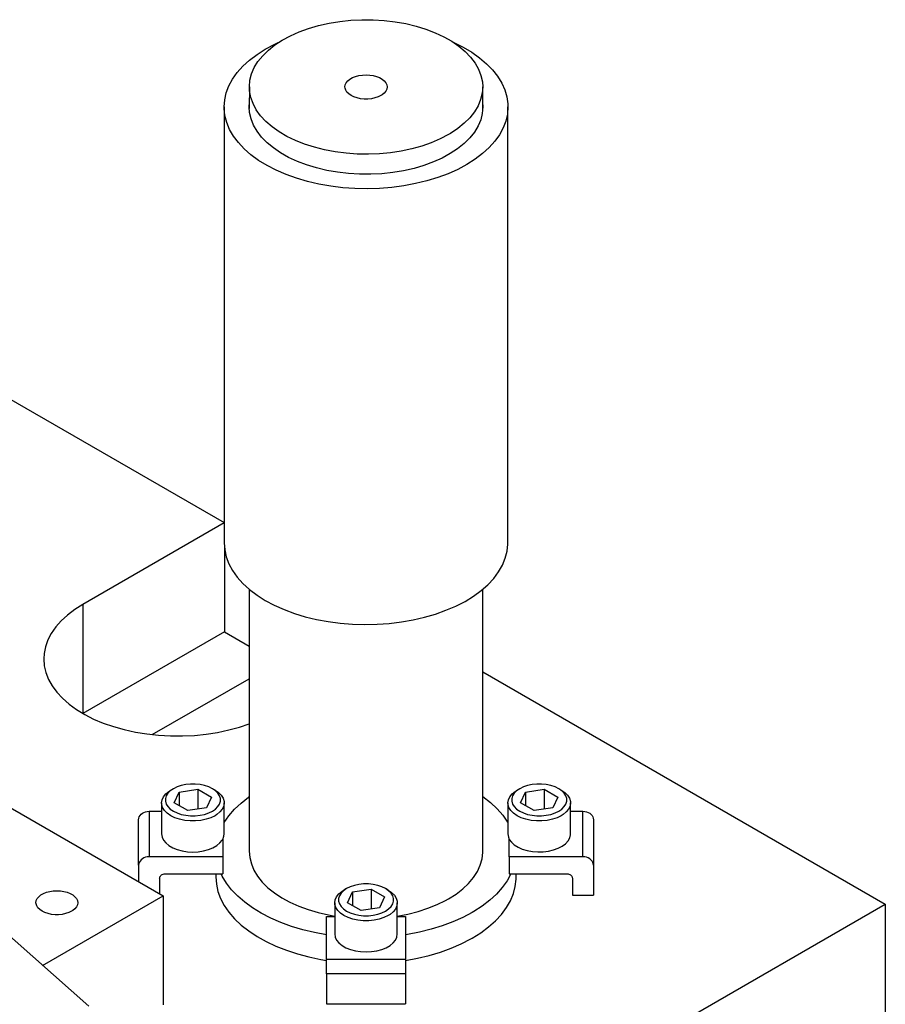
# Model space of a CAD drawing. Header units: inches. Extents: x 3 to 351, y 4 to 271.
# Tile 327 of 530: x 144.16 to 150.64, y 253.17 to 260.55. Entities that reach past the tile are written whole.
import ezdxf

# ---------------------------------------------------------------- set-up
doc = ezdxf.new("R2010")
doc.units = ezdxf.units.IN
doc.header["$LTSCALE"] = 0.5
doc.header["$MEASUREMENT"] = 0
doc.layers.add('DSS', color=7, linetype='Continuous')

msp = doc.modelspace()

# ---------------------------------------------------------------- linework, layer by layer
at = {"layer": 'DSS', "color": 136, "linetype": 'Continuous'}
for p, q in [((146.2532, 260.4619), (146.3239, 260.4877)), ((146.3239, 260.4877), (146.3986, 260.5094)), ((146.3986, 260.5094), (146.4765, 260.5268)), ((146.4765, 260.5268), (146.5569, 260.5399)), ((146.5569, 260.5399), (146.6391, 260.5485)), ((146.6391, 260.5485), (146.7224, 260.5526)), ((146.7224, 260.5526), (146.806, 260.552)), ((146.806, 260.552), (146.8891, 260.5468)), ((146.8891, 260.5468), (146.971, 260.537)), ((146.971, 260.537), (147.0508, 260.5228)), ((147.0508, 260.5228), (147.128, 260.5043)), ((147.128, 260.5043), (147.2017, 260.4815)), ((147.2017, 260.4815), (147.2713, 260.4548)), ((146.1261, 260.3994), (146.187, 260.4324)), ((146.187, 260.4324), (146.2532, 260.4619)), ((147.2713, 260.4548), (147.3362, 260.4244)), ((147.3362, 260.4244), (147.3957, 260.3905)), ((146.0219, 260.3241), (146.0709, 260.3632)), ((146.0709, 260.3632), (146.1261, 260.3994)), ((147.3957, 260.3905), (147.4494, 260.3536)), ((147.4494, 260.3536), (147.4967, 260.3138)), ((145.9444, 260.2387), (145.9796, 260.2825)), ((145.9796, 260.2825), (146.0219, 260.3241)), ((147.4967, 260.3138), (147.5372, 260.2716)), ((147.5372, 260.2716), (147.5706, 260.2273)), ((145.8965, 260.1463), (145.9167, 260.1932)), ((145.9167, 260.1932), (145.9444, 260.2387)), ((147.5706, 260.2273), (147.5964, 260.1814)), ((145.8843, 260.0986), (145.8965, 260.1463)), ((146.633, 260.1069), (146.6524, 260.1181)), ((146.6524, 260.1181), (146.6749, 260.1272)), ((146.6749, 260.1272), (146.6998, 260.1339)), ((146.6998, 260.1339), (146.7263, 260.138)), ((146.7263, 260.138), (146.7536, 260.1394)), ((146.7536, 260.1394), (146.781, 260.138)), ((146.781, 260.138), (146.8075, 260.1339)), ((146.8075, 260.1339), (146.8324, 260.1272)), ((146.8324, 260.1272), (146.8549, 260.1181)), ((146.8549, 260.1181), (146.8743, 260.1069)), ((147.5964, 260.1814), (147.6146, 260.1343)), ((147.6146, 260.1343), (147.6249, 260.0864)), ((145.8799, 260.0504), (145.8789, 259.8878)), ((145.8799, 260.0504), (145.8843, 260.0986)), ((145.8815, 260.0185), (145.8799, 260.0504)), ((146.5961, 260.0485), (146.5985, 260.0643)), ((146.5967, 260.0405), (146.5961, 260.0485)), ((146.6015, 260.0249), (146.5967, 260.0405)), ((146.5985, 260.0643), (146.6056, 260.0796)), ((146.6056, 260.0796), (146.6172, 260.0939)), ((146.6172, 260.0939), (146.633, 260.1069)), ((146.8743, 260.1069), (146.89, 260.0939)), ((146.89, 260.0939), (146.9016, 260.0796)), ((146.9016, 260.0796), (146.9087, 260.0643)), ((146.9087, 260.0643), (146.9111, 260.0485)), ((146.9111, 260.0485), (146.9087, 260.0327)), ((147.6273, 260.0504), (147.6237, 260.0022)), ((147.6249, 260.0864), (147.6273, 260.0504)), ((147.6284, 259.8878), (147.6273, 260.0504)), ((145.8904, 259.9705), (145.8815, 260.0185)), ((145.9073, 259.9233), (145.8904, 259.9705)), ((146.6109, 260.01), (146.6015, 260.0249)), ((146.6246, 259.9963), (146.6109, 260.01)), ((146.6423, 259.9842), (146.6246, 259.9963)), ((146.6633, 259.974), (146.6423, 259.9842)), ((146.6871, 259.9661), (146.6633, 259.974)), ((146.7129, 259.9606), (146.6871, 259.9661)), ((146.8202, 259.9661), (146.7944, 259.9606)), ((146.844, 259.974), (146.8202, 259.9661)), ((146.865, 259.9842), (146.844, 259.974)), ((146.8743, 259.99), (146.865, 259.9842)), ((146.89, 260.003), (146.8743, 259.99)), ((146.9016, 260.0174), (146.89, 260.003)), ((146.9087, 260.0327), (146.9016, 260.0174)), ((147.6237, 260.0022), (147.612, 259.9544)), ((145.9319, 259.8771), (145.9073, 259.9233)), ((146.7399, 259.9579), (146.7129, 259.9606)), ((146.7674, 259.9579), (146.7399, 259.9579)), ((146.7944, 259.9606), (146.7674, 259.9579)), ((147.5925, 259.9075), (147.5654, 259.8619)), ((147.612, 259.9544), (147.5925, 259.9075)), ((145.964, 259.8326), (145.9319, 259.8771)), ((146.0033, 259.79), (145.964, 259.8326)), ((147.5308, 259.8179), (147.4891, 259.7761)), ((147.5654, 259.8619), (147.5308, 259.8179)), ((146.0495, 259.7498), (146.0033, 259.79)), ((146.1022, 259.7123), (146.0495, 259.7498)), ((147.4891, 259.7761), (147.4406, 259.7368)), ((146.1608, 259.6779), (146.1022, 259.7123)), ((146.2248, 259.6469), (146.1608, 259.6779)), ((147.3714, 259.6918), (147.3096, 259.6593)), ((147.3859, 259.7003), (147.3714, 259.6918)), ((147.4406, 259.7368), (147.3859, 259.7003)), ((146.2937, 259.6196), (146.2248, 259.6469)), ((146.3668, 259.5962), (146.2937, 259.6196)), ((146.4434, 259.5769), (146.3668, 259.5962)), ((147.1712, 259.6054), (147.096, 259.5844)), ((147.2426, 259.6304), (147.1712, 259.6054)), ((147.3096, 259.6593), (147.2426, 259.6304)), ((146.5229, 259.5619), (146.4434, 259.5769)), ((146.6045, 259.5514), (146.5229, 259.5619)), ((146.6874, 259.5455), (146.6045, 259.5514)), ((146.771, 259.5441), (146.6874, 259.5455)), ((146.8543, 259.5474), (146.771, 259.5441)), ((146.9368, 259.5552), (146.8543, 259.5474)), ((147.0176, 259.5676), (146.9368, 259.5552)), ((147.096, 259.5844), (147.0176, 259.5676)), ((145.8786, 256.2849), (145.8786, 254.3215)), ((147.6286, 254.3215), (147.6286, 256.2849)), ((145.8175, 254.6818), (145.8734, 254.726)), ((145.8734, 254.726), (145.8786, 254.7298)), ((147.6286, 254.7298), (147.6851, 254.6858)), ((145.7683, 254.635), (145.8175, 254.6818)), ((147.6851, 254.6858), (147.7349, 254.6392)), ((145.6911, 254.535), (145.7261, 254.5859)), ((145.7261, 254.5859), (145.7683, 254.635)), ((147.7349, 254.6392), (147.7778, 254.5903)), ((147.7778, 254.5903), (147.8134, 254.5396)), ((147.8134, 254.5396), (147.8161, 254.535)), ((145.8786, 254.3215), (145.8826, 254.2733)), ((147.6228, 254.2631), (147.6285, 254.3112)), ((147.6285, 254.3112), (147.6286, 254.3215)), ((145.8826, 254.2733), (145.8946, 254.2255)), ((145.8946, 254.2255), (145.9144, 254.1786)), ((147.5877, 254.1687), (147.6091, 254.2154)), ((147.6091, 254.2154), (147.6228, 254.2631)), ((145.6286, 254.151), (145.6286, 254.1288)), ((145.6767, 254.1338), (145.6681, 254.151)), ((145.9144, 254.1786), (145.9419, 254.133)), ((147.5586, 254.1235), (147.5877, 254.1687)), ((147.8392, 254.151), (147.8105, 254.0989)), ((147.8786, 254.1288), (147.8786, 254.151)), ((145.6286, 254.1288), (145.6326, 254.0741)), ((145.6326, 254.0741), (145.6446, 254.0198)), ((145.7079, 254.0821), (145.6767, 254.1338)), ((145.7465, 254.0321), (145.7079, 254.0821)), ((145.9419, 254.133), (145.9768, 254.0891)), ((145.9768, 254.0891), (146.0188, 254.0473)), ((147.4787, 254.0387), (147.5221, 254.08)), ((147.5221, 254.08), (147.5586, 254.1235)), ((147.8105, 254.0989), (147.7742, 254.0483)), ((147.8718, 254.0571), (147.8783, 254.1117)), ((147.8783, 254.1117), (147.8786, 254.1288)), ((145.6446, 254.0198), (145.6645, 253.9663)), ((145.7923, 253.9841), (145.7465, 254.0321)), ((146.0188, 254.0473), (146.0675, 254.0081)), ((146.0675, 254.0081), (146.1224, 253.9717)), ((147.3724, 253.9643), (147.4286, 254.0001)), ((147.4286, 254.0001), (147.4787, 254.0387)), ((147.7307, 253.9996), (147.6803, 253.9532)), ((147.7742, 254.0483), (147.7307, 253.9996)), ((147.835, 253.9497), (147.8573, 254.0029)), ((147.8573, 254.0029), (147.8718, 254.0571)), ((145.6645, 253.9663), (145.692, 253.9139)), ((145.692, 253.9139), (145.7272, 253.863)), ((145.845, 253.9386), (145.7923, 253.9841)), ((145.9041, 253.8958), (145.845, 253.9386)), ((146.1224, 253.9717), (146.1832, 253.9385)), ((146.1832, 253.9385), (146.2491, 253.9088)), ((147.217, 253.893), (147.2857, 253.9205)), ((147.2857, 253.9205), (147.3496, 253.9517)), ((147.3496, 253.9517), (147.3724, 253.9643)), ((147.6803, 253.9532), (147.6232, 253.9095)), ((147.805, 253.8978), (147.835, 253.9497)), ((145.7272, 253.863), (145.7696, 253.814)), ((145.9692, 253.856), (145.9041, 253.8958)), ((146.0399, 253.8195), (145.9692, 253.856)), ((146.2491, 253.9088), (146.3197, 253.8829)), ((146.3197, 253.8829), (146.3942, 253.8609)), ((146.3942, 253.8609), (146.4721, 253.8432)), ((146.4721, 253.8432), (146.5193, 253.8348)), ((146.988, 253.8348), (147.0674, 253.85)), ((147.0674, 253.85), (147.144, 253.8694)), ((147.144, 253.8694), (147.217, 253.893)), ((147.5491, 253.8623), (147.4793, 253.8252)), ((147.56, 253.8686), (147.5491, 253.8623)), ((147.6232, 253.9095), (147.56, 253.8686)), ((147.7229, 253.7991), (147.7676, 253.8475)), ((147.7676, 253.8475), (147.805, 253.8978)), ((145.7696, 253.814), (145.819, 253.7673)), ((145.819, 253.7673), (145.8751, 253.7231)), ((146.1157, 253.7865), (146.0399, 253.8195)), ((146.196, 253.7574), (146.1157, 253.7865)), ((147.4043, 253.7917), (147.3247, 253.7619)), ((147.4793, 253.8252), (147.4043, 253.7917)), ((147.6714, 253.7532), (147.7229, 253.7991)), ((145.8751, 253.7231), (145.9374, 253.6818)), ((146.2803, 253.7323), (146.196, 253.7574)), ((146.368, 253.7114), (146.2803, 253.7323)), ((146.4583, 253.6948), (146.368, 253.7114)), ((147.0639, 253.6972), (147.0489, 253.6948)), ((147.1539, 253.7145), (147.0639, 253.6972)), ((147.241, 253.7361), (147.1539, 253.7145)), ((147.3247, 253.7619), (147.241, 253.7361)), ((147.5491, 253.6696), (147.6133, 253.7099)), ((147.6133, 253.7099), (147.6714, 253.7532)), ((145.9374, 253.6818), (146.0055, 253.6437)), ((146.0055, 253.6437), (146.079, 253.6091)), ((147.3916, 253.5938), (147.4674, 253.6268)), ((147.4674, 253.6268), (147.5381, 253.6633)), ((147.5381, 253.6633), (147.5491, 253.6696)), ((146.079, 253.6091), (146.1572, 253.5781)), ((146.1572, 253.5781), (146.2397, 253.5511)), ((146.2397, 253.5511), (146.3258, 253.5281)), ((147.227, 253.5396), (147.3113, 253.5647)), ((147.3113, 253.5647), (147.3916, 253.5938)), ((146.3258, 253.5281), (146.415, 253.5095)), ((146.415, 253.5095), (146.4583, 253.5021)), ((147.0489, 253.5021), (147.1393, 253.5187)), ((147.1393, 253.5187), (147.227, 253.5396))]:
    msp.add_line(p, q, dxfattribs=at)
at = {"layer": 'DSS', "color": 96, "linetype": 'Continuous'}
for p, q in [((145.9991, 260.3307), (146.0667, 260.3668)), ((146.0667, 260.3668), (146.0964, 260.3808)), ((147.4109, 260.3808), (147.4807, 260.3461)), ((147.4807, 260.3461), (147.5452, 260.3081)), ((145.8812, 260.249), (145.9371, 260.2913)), ((145.9371, 260.2913), (145.9991, 260.3307)), ((147.5452, 260.3081), (147.6036, 260.2669)), ((147.6036, 260.2669), (147.6557, 260.223)), ((145.7896, 260.1567), (145.8319, 260.204)), ((145.8319, 260.204), (145.8812, 260.249)), ((147.6557, 260.223), (147.7009, 260.1766)), ((145.7545, 260.1075), (145.7896, 260.1567)), ((147.7009, 260.1766), (147.7391, 260.1282)), ((147.7391, 260.1282), (147.7698, 260.078)), ((145.7071, 260.0048), (145.7269, 260.0567)), ((145.7269, 260.0567), (145.7545, 260.1075)), ((147.7698, 260.078), (147.7929, 260.0265)), ((145.6951, 259.952), (145.7071, 260.0048)), ((147.7929, 260.0265), (147.8081, 259.974)), ((147.8081, 259.974), (147.8155, 259.921)), ((145.6911, 259.8988), (145.6951, 259.952)), ((145.6911, 259.8988), (145.6911, 256.6328)), ((145.6913, 259.8881), (145.6911, 259.8988)), ((145.8786, 259.8988), (145.879, 259.9138)), ((145.8815, 259.8577), (145.8786, 259.8988)), ((147.6286, 259.8988), (147.6246, 259.8506)), ((147.6283, 259.9138), (147.6286, 259.8988)), ((147.8161, 259.8988), (147.8121, 259.8457)), ((147.8155, 259.921), (147.8161, 259.8988)), ((147.8161, 256.6328), (147.8161, 259.8988)), ((145.6969, 259.835), (145.6913, 259.8881)), ((145.7105, 259.7823), (145.6969, 259.835)), ((145.8923, 259.8098), (145.8815, 259.8577)), ((147.6246, 259.8506), (147.6127, 259.8028)), ((147.8121, 259.8457), (147.8002, 259.7929)), ((145.7319, 259.7306), (145.7105, 259.7823)), ((145.911, 259.7627), (145.8923, 259.8098)), ((145.9374, 259.7169), (145.911, 259.7627)), ((147.5929, 259.7559), (147.5654, 259.7103)), ((147.6127, 259.8028), (147.5929, 259.7559)), ((147.8002, 259.7929), (147.7803, 259.7409)), ((145.761, 259.6801), (145.7319, 259.7306)), ((145.7976, 259.6312), (145.761, 259.6801)), ((145.9712, 259.6727), (145.9374, 259.7169)), ((146.0121, 259.6306), (145.9712, 259.6727)), ((147.5654, 259.7103), (147.5305, 259.6664)), ((147.7528, 259.6902), (147.7177, 259.641)), ((147.7803, 259.7409), (147.7528, 259.6902)), ((145.8414, 259.5844), (145.7976, 259.6312)), ((146.0599, 259.591), (146.0121, 259.6306)), ((147.4885, 259.6246), (147.4398, 259.5854)), ((147.5305, 259.6664), (147.4885, 259.6246)), ((147.7177, 259.641), (147.6753, 259.5937)), ((145.892, 259.5399), (145.8414, 259.5844)), ((145.9491, 259.4982), (145.892, 259.5399)), ((146.114, 259.5542), (146.0599, 259.591)), ((146.1739, 259.5205), (146.114, 259.5542)), ((147.3848, 259.549), (147.3241, 259.5158)), ((147.4398, 259.5854), (147.3848, 259.549)), ((147.6261, 259.5487), (147.5702, 259.5064)), ((147.6753, 259.5937), (147.6261, 259.5487)), ((146.0123, 259.4594), (145.9491, 259.4982)), ((146.0811, 259.424), (146.0123, 259.4594)), ((146.2391, 259.4902), (146.1739, 259.5205)), ((146.309, 259.4637), (146.2391, 259.4902)), ((146.383, 259.4412), (146.309, 259.4637)), ((147.1876, 259.4602), (147.113, 259.4382)), ((147.2581, 259.4861), (147.1876, 259.4602)), ((147.3241, 259.5158), (147.2581, 259.4861)), ((147.5082, 259.467), (147.4406, 259.4309)), ((147.5702, 259.5064), (147.5082, 259.467)), ((146.1549, 259.3921), (146.0811, 259.424)), ((146.2332, 259.364), (146.1549, 259.3921)), ((146.4604, 259.4229), (146.383, 259.4412)), ((146.5405, 259.4089), (146.4604, 259.4229)), ((146.6225, 259.3994), (146.5405, 259.4089)), ((146.7057, 259.3944), (146.6225, 259.3994)), ((146.7893, 259.3941), (146.7057, 259.3944)), ((146.8726, 259.3984), (146.7893, 259.3941)), ((146.9548, 259.4072), (146.8726, 259.3984)), ((147.0352, 259.4205), (146.9548, 259.4072)), ((147.113, 259.4382), (147.0352, 259.4205)), ((147.3677, 259.3982), (147.2903, 259.3694)), ((147.4406, 259.4309), (147.3677, 259.3982)), ((146.3154, 259.34), (146.2332, 259.364)), ((146.401, 259.3202), (146.3154, 259.34)), ((146.4892, 259.3047), (146.401, 259.3202)), ((146.5794, 259.2937), (146.4892, 259.3047)), ((147.0361, 259.3075), (146.9463, 259.2956)), ((147.1238, 259.3239), (147.0361, 259.3075)), ((147.2088, 259.3445), (147.1238, 259.3239)), ((147.2903, 259.3694), (147.2088, 259.3445)), ((146.6708, 259.2873), (146.5794, 259.2937)), ((146.763, 259.2854), (146.6708, 259.2873)), ((146.855, 259.2882), (146.763, 259.2854)), ((146.9463, 259.2956), (146.855, 259.2882)), ((145.6911, 256.6328), (145.6951, 256.5797)), ((145.6951, 256.5797), (145.7071, 256.5269)), ((147.8104, 256.569), (147.816, 256.6221)), ((147.816, 256.6221), (147.8161, 256.6328)), ((145.7071, 256.5269), (145.7269, 256.4749)), ((147.7754, 256.4646), (147.7968, 256.5163)), ((147.7968, 256.5163), (147.8104, 256.569)), ((145.7269, 256.4749), (145.7545, 256.4242)), ((145.7545, 256.4242), (145.7896, 256.3749)), ((147.7463, 256.4141), (147.7754, 256.4646)), ((145.7896, 256.3749), (145.8319, 256.3277)), ((147.6659, 256.3184), (147.7097, 256.3652)), ((147.7097, 256.3652), (147.7463, 256.4141)), ((145.8319, 256.3277), (145.8812, 256.2827)), ((145.8812, 256.2827), (145.9371, 256.2404)), ((147.6153, 256.2739), (147.6659, 256.3184)), ((145.9371, 256.2404), (145.9991, 256.201)), ((145.9991, 256.201), (146.0667, 256.1649)), ((147.495, 256.1934), (147.5582, 256.2322)), ((147.5582, 256.2322), (147.6153, 256.2739)), ((144.6323, 256.1701), (144.6323, 255.3536)), ((146.0667, 256.1649), (146.1396, 256.1322)), ((146.1396, 256.1322), (146.217, 256.1034)), ((147.3524, 256.1261), (147.4262, 256.158)), ((147.4262, 256.158), (147.495, 256.1934)), ((146.217, 256.1034), (146.2985, 256.0785)), ((146.2985, 256.0785), (146.3834, 256.0579)), ((146.3834, 256.0579), (146.4712, 256.0415)), ((147.0181, 256.0387), (147.1063, 256.0542)), ((147.1063, 256.0542), (147.1918, 256.074)), ((147.1918, 256.074), (147.2741, 256.098)), ((147.2741, 256.098), (147.3524, 256.1261)), ((146.4712, 256.0415), (146.561, 256.0296)), ((146.561, 256.0296), (146.6523, 256.0222)), ((146.6523, 256.0222), (146.7443, 256.0194)), ((146.7443, 256.0194), (146.8364, 256.0213)), ((146.8364, 256.0213), (146.9279, 256.0277)), ((146.9279, 256.0277), (147.0181, 256.0387)), ((145.1293, 254.6206), (145.1293, 254.2796)), ((148.378, 254.2796), (148.378, 254.6206)), ((146.4583, 253.5123), (147.0489, 253.5123)), ((147.0489, 253.4025), (146.4583, 253.4025))]:
    msp.add_line(p, q, dxfattribs=at)
at = {"layer": 'DSS', "color": 132, "linetype": 'Continuous'}
for p, q in [((135.7228, 259.4769), (145.2334, 253.986)), ((145.3383, 254.803), (145.3107, 254.7896)), ((145.3694, 254.8134), (145.3383, 254.803)), ((145.4033, 254.8205), (145.3694, 254.8134)), ((145.4388, 254.8241), (145.4033, 254.8205)), ((145.4748, 254.8241), (145.4388, 254.8241)), ((145.5102, 254.8205), (145.4748, 254.8241)), ((145.5441, 254.8134), (145.5102, 254.8205)), ((145.5753, 254.803), (145.5441, 254.8134)), ((145.6029, 254.7896), (145.5753, 254.803)), ((147.932, 254.803), (147.9044, 254.7896)), ((147.9632, 254.8134), (147.932, 254.803)), ((147.997, 254.8205), (147.9632, 254.8134)), ((148.0325, 254.8241), (147.997, 254.8205)), ((148.0685, 254.8241), (148.0325, 254.8241)), ((148.104, 254.8205), (148.0685, 254.8241)), ((148.1378, 254.8134), (148.104, 254.8205)), ((148.169, 254.803), (148.1378, 254.8134)), ((148.1966, 254.7896), (148.169, 254.803)), ((145.226, 254.7061), (145.2365, 254.7289)), ((145.2365, 254.7289), (145.2538, 254.7503)), ((145.2572, 254.7362), (145.2509, 254.7157)), ((145.2538, 254.7503), (145.2772, 254.7696)), ((145.2695, 254.7557), (145.2572, 254.7362)), ((145.2875, 254.7737), (145.2695, 254.7557)), ((145.2772, 254.7696), (145.291, 254.7783)), ((145.3107, 254.7896), (145.2875, 254.7737)), ((145.3107, 254.7896), (145.291, 254.7783)), ((145.3107, 254.7896), (145.3107, 254.7896)), ((145.3173, 254.6837), (145.3547, 254.7642)), ((145.3547, 254.7642), (145.4941, 254.7858)), ((145.3547, 254.7642), (145.3547, 254.6622)), ((145.4941, 254.7858), (145.5962, 254.7269)), ((145.4941, 254.7858), (145.4941, 254.6364)), ((145.5962, 254.7269), (145.5588, 254.6464)), ((145.6225, 254.7783), (145.6029, 254.7896)), ((145.626, 254.7737), (145.6029, 254.7896)), ((145.6225, 254.7783), (145.6488, 254.7602)), ((145.644, 254.7557), (145.626, 254.7737)), ((145.6564, 254.7362), (145.644, 254.7557)), ((145.6488, 254.7602), (145.6692, 254.7398)), ((145.6626, 254.7157), (145.6564, 254.7362)), ((145.6692, 254.7398), (145.6832, 254.7176)), ((147.8197, 254.7061), (147.8303, 254.7289)), ((147.8303, 254.7289), (147.8475, 254.7503)), ((147.8509, 254.7362), (147.8447, 254.7157)), ((147.8475, 254.7503), (147.871, 254.7696)), ((147.8633, 254.7557), (147.8509, 254.7362)), ((147.8813, 254.7737), (147.8633, 254.7557)), ((147.871, 254.7696), (147.8848, 254.7783)), ((147.9044, 254.7896), (147.8813, 254.7737)), ((147.9044, 254.7896), (147.8848, 254.7783)), ((147.9044, 254.7896), (147.9044, 254.7896)), ((147.9111, 254.6837), (147.9485, 254.7642)), ((147.9485, 254.7642), (148.0879, 254.7858)), ((147.9485, 254.7642), (147.9485, 254.6622)), ((148.0879, 254.7858), (148.1899, 254.7269)), ((148.0879, 254.7858), (148.0879, 254.6364)), ((148.1899, 254.7269), (148.1526, 254.6464)), ((148.2162, 254.7783), (148.1966, 254.7896)), ((148.2198, 254.7737), (148.1966, 254.7896)), ((148.2162, 254.7783), (148.2425, 254.7602)), ((148.2378, 254.7557), (148.2198, 254.7737)), ((148.2501, 254.7362), (148.2378, 254.7557)), ((148.2425, 254.7602), (148.2629, 254.7398)), ((148.2564, 254.7157), (148.2501, 254.7362)), ((148.2629, 254.7398), (148.2769, 254.7176)), ((145.2224, 254.6826), (145.226, 254.7061)), ((145.2224, 254.6826), (145.2224, 254.4501)), ((145.2233, 254.6708), (145.2224, 254.6826)), ((145.2304, 254.6476), (145.2233, 254.6708)), ((145.2509, 254.7157), (145.2509, 254.6949)), ((145.2509, 254.6949), (145.2572, 254.6744)), ((145.2572, 254.6744), (145.2695, 254.6549)), ((145.2695, 254.6549), (145.2875, 254.6369)), ((145.4194, 254.6248), (145.3173, 254.6837)), ((145.626, 254.6369), (145.644, 254.6549)), ((145.644, 254.6549), (145.6564, 254.6744)), ((145.6564, 254.6744), (145.6626, 254.6949)), ((145.6626, 254.6949), (145.6626, 254.7157)), ((145.6876, 254.6591), (145.677, 254.6363)), ((145.6832, 254.7176), (145.6903, 254.6944)), ((145.6911, 254.6826), (145.6876, 254.6591)), ((145.6903, 254.6944), (145.6911, 254.6826)), ((145.6911, 254.4501), (145.6911, 254.6826)), ((147.8161, 254.6826), (147.8197, 254.7061)), ((147.8161, 254.6826), (147.8161, 254.4501)), ((147.817, 254.6708), (147.8161, 254.6826)), ((147.8241, 254.6476), (147.817, 254.6708)), ((147.8447, 254.7157), (147.8447, 254.6949)), ((147.8447, 254.6949), (147.8509, 254.6744)), ((147.8509, 254.6744), (147.8633, 254.6549)), ((147.8633, 254.6549), (147.8813, 254.6369)), ((148.0132, 254.6248), (147.9111, 254.6837)), ((148.2198, 254.6369), (148.2378, 254.6549)), ((148.2378, 254.6549), (148.2501, 254.6744)), ((148.2501, 254.6744), (148.2564, 254.6949)), ((148.2564, 254.6949), (148.2564, 254.7157)), ((148.2813, 254.6591), (148.2708, 254.6363)), ((148.2769, 254.7176), (148.284, 254.6944)), ((148.2849, 254.6826), (148.2813, 254.6591)), ((148.284, 254.6944), (148.2849, 254.6826)), ((148.2849, 254.4501), (148.2849, 254.6826)), ((145.2444, 254.6254), (145.2304, 254.6476)), ((145.2648, 254.605), (145.2444, 254.6254)), ((145.291, 254.5869), (145.2648, 254.605)), ((145.2875, 254.6369), (145.3107, 254.6209)), ((145.3223, 254.5718), (145.291, 254.5869)), ((145.3107, 254.6209), (145.3383, 254.6076)), ((145.3383, 254.6076), (145.3694, 254.5972)), ((145.3694, 254.5972), (145.4033, 254.5901)), ((145.4033, 254.5901), (145.4388, 254.5864)), ((145.5588, 254.6464), (145.4194, 254.6248)), ((145.4388, 254.5864), (145.4748, 254.5864)), ((145.4748, 254.5864), (145.5102, 254.5901)), ((145.5102, 254.5901), (145.5441, 254.5972)), ((145.5441, 254.5972), (145.5753, 254.6076)), ((145.5753, 254.6076), (145.6029, 254.6209)), ((145.6225, 254.5869), (145.5912, 254.5718)), ((145.6029, 254.6209), (145.626, 254.6369)), ((145.6363, 254.5956), (145.6225, 254.5869)), ((145.6597, 254.615), (145.6363, 254.5956)), ((145.677, 254.6363), (145.6597, 254.615)), ((147.8381, 254.6254), (147.8241, 254.6476)), ((147.8585, 254.605), (147.8381, 254.6254)), ((147.8848, 254.5869), (147.8585, 254.605)), ((147.8813, 254.6369), (147.9044, 254.6209)), ((147.9161, 254.5718), (147.8848, 254.5869)), ((147.9044, 254.6209), (147.932, 254.6076)), ((147.932, 254.6076), (147.9632, 254.5972)), ((147.9632, 254.5972), (147.997, 254.5901)), ((147.997, 254.5901), (148.0325, 254.5864)), ((148.1526, 254.6464), (148.0132, 254.6248)), ((148.0325, 254.5864), (148.0685, 254.5864)), ((148.0685, 254.5864), (148.104, 254.5901)), ((148.104, 254.5901), (148.1378, 254.5972)), ((148.1378, 254.5972), (148.169, 254.6076)), ((148.169, 254.6076), (148.1966, 254.6209)), ((148.2162, 254.5869), (148.1849, 254.5718)), ((148.1966, 254.6209), (148.2198, 254.6369)), ((148.2301, 254.5956), (148.2162, 254.5869)), ((148.2535, 254.615), (148.2301, 254.5956)), ((148.2708, 254.6363), (148.2535, 254.615)), ((145.3577, 254.56), (145.3223, 254.5718)), ((145.3961, 254.5519), (145.3577, 254.56)), ((145.4363, 254.5478), (145.3961, 254.5519)), ((145.4772, 254.5478), (145.4363, 254.5478)), ((145.5174, 254.5519), (145.4772, 254.5478)), ((145.5558, 254.56), (145.5174, 254.5519)), ((145.5912, 254.5718), (145.5558, 254.56)), ((147.9515, 254.56), (147.9161, 254.5718)), ((147.9899, 254.5519), (147.9515, 254.56)), ((148.0301, 254.5478), (147.9899, 254.5519)), ((148.0709, 254.5478), (148.0301, 254.5478)), ((148.1112, 254.5519), (148.0709, 254.5478)), ((148.1496, 254.56), (148.1112, 254.5519)), ((148.1849, 254.5718), (148.1496, 254.56)), ((145.2224, 254.4501), (145.226, 254.4266)), ((145.6804, 254.4097), (145.6892, 254.4327)), ((145.6892, 254.4327), (145.6911, 254.4501)), ((147.8161, 254.4501), (147.8197, 254.4266)), ((148.2792, 254.4206), (148.2847, 254.444)), ((148.2847, 254.444), (148.2849, 254.4501)), ((145.226, 254.4266), (145.2365, 254.4038)), ((145.2365, 254.4038), (145.2538, 254.3825)), ((145.2538, 254.3825), (145.2772, 254.3632)), ((145.2772, 254.3632), (145.3061, 254.3465)), ((145.6074, 254.3465), (145.6363, 254.3632)), ((145.6363, 254.3632), (145.6597, 254.3825)), ((145.6597, 254.3825), (145.677, 254.4038)), ((145.677, 254.4038), (145.6804, 254.4097)), ((147.8197, 254.4266), (147.8269, 254.4097)), ((147.8269, 254.4097), (147.8424, 254.3879)), ((147.8424, 254.3879), (147.8643, 254.3679)), ((147.8643, 254.3679), (147.8919, 254.3505)), ((148.1929, 254.3426), (148.223, 254.3585)), ((148.223, 254.3585), (148.248, 254.3772)), ((148.248, 254.3772), (148.2669, 254.3981)), ((148.2669, 254.3981), (148.2792, 254.4206)), ((145.3061, 254.3465), (145.3396, 254.3329)), ((145.3396, 254.3329), (145.3766, 254.323)), ((145.3766, 254.323), (145.4161, 254.3169)), ((145.4161, 254.3169), (145.4568, 254.3148)), ((145.4568, 254.3148), (145.4975, 254.3169)), ((145.4975, 254.3169), (145.5369, 254.323)), ((145.5369, 254.323), (145.574, 254.3329)), ((145.574, 254.3329), (145.6074, 254.3465)), ((147.8919, 254.3505), (147.9242, 254.3361)), ((147.9242, 254.3361), (147.9604, 254.3252)), ((147.9604, 254.3252), (147.9994, 254.3181)), ((147.9994, 254.3181), (148.0399, 254.315)), ((148.0399, 254.315), (148.0807, 254.3159)), ((148.0807, 254.3159), (148.1206, 254.321)), ((148.1206, 254.321), (148.1584, 254.33)), ((148.1584, 254.33), (148.1929, 254.3426)), ((146.6663, 254.0647), (146.6351, 254.0543)), ((146.7002, 254.0718), (146.6663, 254.0647)), ((146.7356, 254.0754), (146.7002, 254.0718)), ((146.7717, 254.0754), (146.7356, 254.0754)), ((146.8071, 254.0718), (146.7717, 254.0754)), ((146.841, 254.0647), (146.8071, 254.0718)), ((146.8722, 254.0543), (146.841, 254.0647)), ((144.3026, 253.98), (144.3182, 253.9929)), ((144.3182, 253.9929), (144.3374, 254.004)), ((144.3374, 254.004), (144.3597, 254.0131)), ((144.3597, 254.0131), (144.3844, 254.0197)), ((144.3844, 254.0197), (144.4107, 254.0238)), ((144.4107, 254.0238), (144.4379, 254.0251)), ((144.4379, 254.0251), (144.465, 254.0238)), ((144.465, 254.0238), (144.4913, 254.0197)), ((144.4913, 254.0197), (144.516, 254.0131)), ((144.516, 254.0131), (144.5383, 254.004)), ((144.5383, 254.004), (144.5576, 253.9929)), ((144.5576, 253.9929), (144.5732, 253.98)), ((146.5334, 253.9802), (146.5507, 254.0015)), ((146.5541, 253.9874), (146.5478, 253.9669)), ((146.5507, 254.0015), (146.5741, 254.0209)), ((146.5664, 254.007), (146.5541, 253.9874)), ((146.5844, 254.025), (146.5664, 254.007)), ((146.5741, 254.0209), (146.5879, 254.0296)), ((146.6075, 254.0409), (146.5844, 254.025)), ((146.6075, 254.0409), (146.5879, 254.0296)), ((146.6351, 254.0543), (146.6075, 254.0409)), ((146.6075, 254.0409), (146.6075, 254.0409)), ((146.6142, 253.935), (146.6516, 254.0155)), ((146.6516, 254.0155), (146.791, 254.037)), ((146.6516, 254.0155), (146.6516, 253.9134)), ((146.791, 254.037), (146.8931, 253.9781)), ((146.791, 254.037), (146.791, 253.8876)), ((146.8998, 254.0409), (146.8722, 254.0543)), ((146.9194, 254.0296), (146.8998, 254.0409)), ((146.9229, 254.025), (146.8998, 254.0409)), ((146.9194, 254.0296), (146.9456, 254.0115)), ((146.9409, 254.007), (146.9229, 254.025)), ((146.9532, 253.9874), (146.9409, 254.007)), ((146.9456, 254.0115), (146.9661, 253.9911)), ((146.9595, 253.9669), (146.9532, 253.9874)), ((146.9661, 253.9911), (146.98, 253.9689)), ((144.2816, 253.9349), (144.284, 253.9506)), ((144.2822, 253.9271), (144.2816, 253.9349)), ((144.2869, 253.9116), (144.2822, 253.9271)), ((144.284, 253.9506), (144.291, 253.9658)), ((144.291, 253.9658), (144.3026, 253.98)), ((144.3314, 253.4652), (145.2334, 253.986)), ((144.5732, 253.98), (144.5847, 253.9658)), ((144.5847, 253.9658), (144.5917, 253.9506)), ((144.5917, 253.9193), (144.5847, 253.9041)), ((144.5917, 253.9506), (144.5941, 253.9349)), ((144.5941, 253.9349), (144.5917, 253.9193)), ((145.2334, 253.986), (145.2334, 253.1695)), ((146.5193, 253.9339), (146.5228, 253.9574)), ((146.5193, 253.9339), (146.5193, 253.7014)), ((146.5202, 253.9221), (146.5193, 253.9339)), ((146.5273, 253.8989), (146.5202, 253.9221)), ((146.5228, 253.9574), (146.5334, 253.9802)), ((146.5478, 253.9669), (146.5478, 253.9461)), ((146.5478, 253.9461), (146.5541, 253.9257)), ((146.5541, 253.9257), (146.5664, 253.9061)), ((146.7163, 253.876), (146.6142, 253.935)), ((146.8931, 253.9781), (146.8557, 253.8976)), ((146.9409, 253.9061), (146.9532, 253.9257)), ((146.9532, 253.9257), (146.9595, 253.9461)), ((146.9595, 253.9461), (146.9595, 253.9669)), ((146.98, 253.9689), (146.9871, 253.9457)), ((146.988, 253.9339), (146.9845, 253.9104)), ((146.9871, 253.9457), (146.988, 253.9339)), ((146.988, 253.7014), (146.988, 253.9339)), ((144.2963, 253.8968), (144.2869, 253.9116)), ((144.3099, 253.8832), (144.2963, 253.8968)), ((144.3274, 253.8712), (144.3099, 253.8832)), ((144.3482, 253.861), (144.3274, 253.8712)), ((144.3718, 253.8532), (144.3482, 253.861)), ((144.3974, 253.8478), (144.3718, 253.8532)), ((144.4242, 253.8451), (144.3974, 253.8478)), ((144.4515, 253.8451), (144.4242, 253.8451)), ((144.4783, 253.8478), (144.4515, 253.8451)), ((144.5039, 253.8532), (144.4783, 253.8478)), ((144.5275, 253.861), (144.5039, 253.8532)), ((144.5484, 253.8712), (144.5275, 253.861)), ((144.5576, 253.877), (144.5484, 253.8712)), ((144.5732, 253.8898), (144.5576, 253.877)), ((144.5847, 253.9041), (144.5732, 253.8898)), ((146.5412, 253.8767), (146.5273, 253.8989)), ((146.5617, 253.8563), (146.5412, 253.8767)), ((146.5879, 253.8382), (146.5617, 253.8563)), ((146.5664, 253.9061), (146.5844, 253.8881)), ((146.5844, 253.8881), (146.6075, 253.8722)), ((146.6075, 253.8722), (146.6351, 253.8588)), ((146.6351, 253.8588), (146.6663, 253.8484)), ((146.6663, 253.8484), (146.7002, 253.8413)), ((146.7002, 253.8413), (146.7356, 253.8377)), ((146.8557, 253.8976), (146.7163, 253.876)), ((146.7717, 253.8377), (146.8071, 253.8413)), ((146.8071, 253.8413), (146.841, 253.8484)), ((146.841, 253.8484), (146.8722, 253.8588)), ((146.8722, 253.8588), (146.8997, 253.8722)), ((146.8997, 253.8722), (146.9229, 253.8881)), ((146.9332, 253.8469), (146.9194, 253.8382)), ((146.9229, 253.8881), (146.9409, 253.9061)), ((146.9566, 253.8662), (146.9332, 253.8469)), ((146.9739, 253.8876), (146.9566, 253.8662)), ((146.9845, 253.9104), (146.9739, 253.8876)), ((146.6192, 253.823), (146.5879, 253.8382)), ((146.6546, 253.8112), (146.6192, 253.823)), ((146.693, 253.8032), (146.6546, 253.8112)), ((146.7332, 253.7991), (146.693, 253.8032)), ((146.7741, 253.7991), (146.7332, 253.7991)), ((146.7356, 253.8377), (146.7717, 253.8377)), ((146.8143, 253.8032), (146.7741, 253.7991)), ((146.8527, 253.8112), (146.8143, 253.8032)), ((146.8881, 253.823), (146.8527, 253.8112)), ((146.9194, 253.8382), (146.8881, 253.823)), ((146.5193, 253.7014), (146.5228, 253.6779)), ((146.9845, 253.6779), (146.988, 253.7014)), ((146.5228, 253.6779), (146.5334, 253.6551)), ((146.5334, 253.6551), (146.5507, 253.6337)), ((146.5507, 253.6337), (146.5741, 253.6144)), ((146.9332, 253.6144), (146.9566, 253.6337)), ((146.9566, 253.6337), (146.9739, 253.6551)), ((146.9739, 253.6551), (146.9845, 253.6779)), ((146.5741, 253.6144), (146.603, 253.5977)), ((146.603, 253.5977), (146.6365, 253.5842)), ((146.6365, 253.5842), (146.6735, 253.5742)), ((146.6735, 253.5742), (146.7129, 253.5681)), ((146.7129, 253.5681), (146.7536, 253.5661)), ((146.7536, 253.5661), (146.7943, 253.5681)), ((146.7943, 253.5681), (146.8338, 253.5742)), ((146.8338, 253.5742), (146.8708, 253.5842)), ((146.8708, 253.5842), (146.9043, 253.5977)), ((146.9043, 253.5977), (146.9332, 253.6144))]:
    msp.add_line(p, q, dxfattribs=at)
at = {"layer": 'DSS', "color": 254, "linetype": 'Continuous'}
for p, q in [((142.7585, 258.4766), (145.6911, 256.7835)), ((145.6911, 256.7814), (144.6323, 256.1701)), ((145.693, 256.5968), (145.693, 255.9659)), ((144.572, 256.132), (144.5178, 256.0909)), ((144.6323, 256.1701), (144.572, 256.132)), ((144.5178, 256.0909), (144.4701, 256.0472)), ((144.4295, 256.0012), (144.3961, 255.9533)), ((144.4701, 256.0472), (144.4295, 256.0012)), ((144.3961, 255.9533), (144.3702, 255.9039)), ((145.693, 255.9659), (144.6323, 255.3536)), ((145.693, 255.9659), (145.8786, 255.8587)), ((144.3521, 255.8534), (144.3419, 255.8021)), ((144.3702, 255.9039), (144.3521, 255.8534)), ((144.3419, 255.8021), (144.3394, 255.7618)), ((144.3394, 255.7618), (144.3434, 255.7102)), ((144.3434, 255.7102), (144.3554, 255.6591)), ((144.3554, 255.6591), (144.3752, 255.6087)), ((145.1526, 255.1946), (145.8786, 255.6138)), ((147.6286, 255.6649), (150.6427, 253.9247)), ((144.3752, 255.6087), (144.4028, 255.5596)), ((144.4028, 255.5596), (144.4378, 255.5121)), ((144.4378, 255.5121), (144.48, 255.4666)), ((144.48, 255.4666), (144.5291, 255.4235)), ((144.5291, 255.4235), (144.5847, 255.383)), ((144.5847, 255.383), (144.6464, 255.3456)), ((144.6464, 255.3456), (144.7135, 255.3115)), ((144.7135, 255.3115), (144.7857, 255.2811)), ((144.7857, 255.2811), (144.8623, 255.2544)), ((144.8623, 255.2544), (144.9427, 255.2318)), ((145.7262, 255.2294), (145.807, 255.2515)), ((145.807, 255.2515), (145.8786, 255.2756)), ((144.9427, 255.2318), (145.0263, 255.2135)), ((145.0263, 255.2135), (145.1124, 255.1995)), ((145.1124, 255.1995), (145.2003, 255.1901)), ((145.2003, 255.1901), (145.2893, 255.1852)), ((145.2893, 255.1852), (145.3787, 255.1849)), ((145.3787, 255.1849), (145.4678, 255.1892)), ((145.4678, 255.1892), (145.5559, 255.1982)), ((145.5559, 255.1982), (145.6423, 255.2116)), ((145.6423, 255.2116), (145.7262, 255.2294)), ((136.5006, 245.7598), (150.6427, 253.9247)), ((150.6427, 253.9247), (150.6427, 251.8835))]:
    msp.add_line(p, q, dxfattribs=at)
at = {"layer": 'DSS', "color": 2, "linetype": 'Continuous'}
for p, q in [((145.0517, 254.5675), (145.0553, 254.5783)), ((145.0553, 254.5783), (145.0611, 254.5885)), ((145.0611, 254.5885), (145.0689, 254.5977)), ((145.0689, 254.5977), (145.0786, 254.6056)), ((145.0786, 254.6056), (145.0899, 254.612)), ((145.0899, 254.612), (145.1023, 254.6167)), ((145.1023, 254.6167), (145.1156, 254.6196)), ((145.1156, 254.6196), (145.1293, 254.6206)), ((145.1293, 254.6206), (145.2224, 254.6206)), ((148.2849, 254.6206), (148.378, 254.6206)), ((148.378, 254.6206), (148.3917, 254.6196)), ((148.3917, 254.6196), (148.405, 254.6167)), ((148.405, 254.6167), (148.4174, 254.612)), ((148.4174, 254.612), (148.4286, 254.6056)), ((148.4286, 254.6056), (148.4383, 254.5977)), ((148.4383, 254.5977), (148.4462, 254.5885)), ((148.4462, 254.5885), (148.452, 254.5783)), ((148.452, 254.5783), (148.4556, 254.5675)), ((145.0505, 254.5563), (145.0517, 254.5675)), ((145.0505, 254.2153), (145.0505, 254.5563)), ((148.4556, 254.5675), (148.4568, 254.5563)), ((148.4568, 254.5563), (148.4568, 254.2153)), ((145.6804, 254.4097), (145.6804, 254.2796)), ((147.8269, 254.2796), (147.8269, 254.4097)), ((145.0517, 254.2265), (145.0505, 254.2153)), ((145.0505, 254.2153), (145.0505, 254.0915)), ((145.0553, 254.2373), (145.0517, 254.2265)), ((145.0611, 254.2475), (145.0553, 254.2373)), ((145.0689, 254.2567), (145.0611, 254.2475)), ((145.0786, 254.2646), (145.0689, 254.2567)), ((145.0899, 254.271), (145.0786, 254.2646)), ((145.1023, 254.2758), (145.0899, 254.271)), ((145.1156, 254.2787), (145.1023, 254.2758)), ((145.1293, 254.2796), (145.1156, 254.2787)), ((145.6804, 254.2796), (145.1293, 254.2796)), ((145.6804, 254.2796), (145.6804, 254.151)), ((147.8269, 254.2796), (147.8269, 254.151)), ((148.378, 254.2796), (147.8269, 254.2796)), ((148.3917, 254.2787), (148.378, 254.2796)), ((148.405, 254.2758), (148.3917, 254.2787)), ((148.4174, 254.271), (148.405, 254.2758)), ((148.4286, 254.2646), (148.4174, 254.271)), ((148.4383, 254.2567), (148.4286, 254.2646)), ((148.4462, 254.2475), (148.4383, 254.2567)), ((148.452, 254.2373), (148.4462, 254.2475)), ((148.4556, 254.2265), (148.452, 254.2373)), ((148.4568, 254.2153), (148.4556, 254.2265)), ((148.4568, 254.2153), (148.4568, 253.9904)), ((145.2104, 254.1299), (145.2133, 254.135)), ((145.2133, 254.135), (145.2172, 254.1396)), ((145.2172, 254.1396), (145.2221, 254.1435)), ((145.2221, 254.1435), (145.2277, 254.1467)), ((145.2277, 254.1467), (145.2339, 254.1491)), ((145.2339, 254.1491), (145.2406, 254.1506)), ((145.2406, 254.1506), (145.2474, 254.151)), ((145.2474, 254.151), (145.6804, 254.151)), ((147.8269, 254.151), (148.2599, 254.151)), ((148.2599, 254.151), (148.2667, 254.1506)), ((148.2667, 254.1506), (148.2734, 254.1491)), ((148.2734, 254.1491), (148.2796, 254.1467)), ((148.2796, 254.1467), (148.2852, 254.1435)), ((148.2852, 254.1435), (148.2901, 254.1396)), ((148.2901, 254.1396), (148.294, 254.135)), ((148.294, 254.135), (148.2969, 254.1299)), ((145.208, 254.1189), (145.2086, 254.1245)), ((145.208, 254.1189), (145.208, 254.0006)), ((145.2086, 254.1245), (145.2104, 254.1299)), ((148.2969, 254.1299), (148.2987, 254.1245)), ((148.2987, 254.1245), (148.2993, 254.1189)), ((148.2993, 254.1189), (148.2993, 253.9904)), ((148.2993, 253.9904), (148.4568, 253.9904)), ((146.4583, 253.8305), (146.5193, 253.8305)), ((146.4583, 253.5123), (146.4583, 253.8305)), ((146.988, 253.8305), (147.0489, 253.8305)), ((147.0489, 253.8305), (147.0489, 253.5123)), ((146.4583, 253.4025), (146.4583, 253.5123)), ((147.0489, 253.5123), (147.0489, 253.4025)), ((146.4583, 253.4025), (146.4583, 253.1776)), ((147.0489, 253.4025), (147.0489, 253.1776)), ((146.4583, 253.1776), (147.0489, 253.1776))]:
    msp.add_line(p, q, dxfattribs=at)
at = {"layer": 'DSS', "color": 9, "linetype": 'Continuous'}
msp.add_line((144.6765, 253.1592), (143.4391, 254.2565), dxfattribs=at)

doc.saveas('drawing.dxf')
